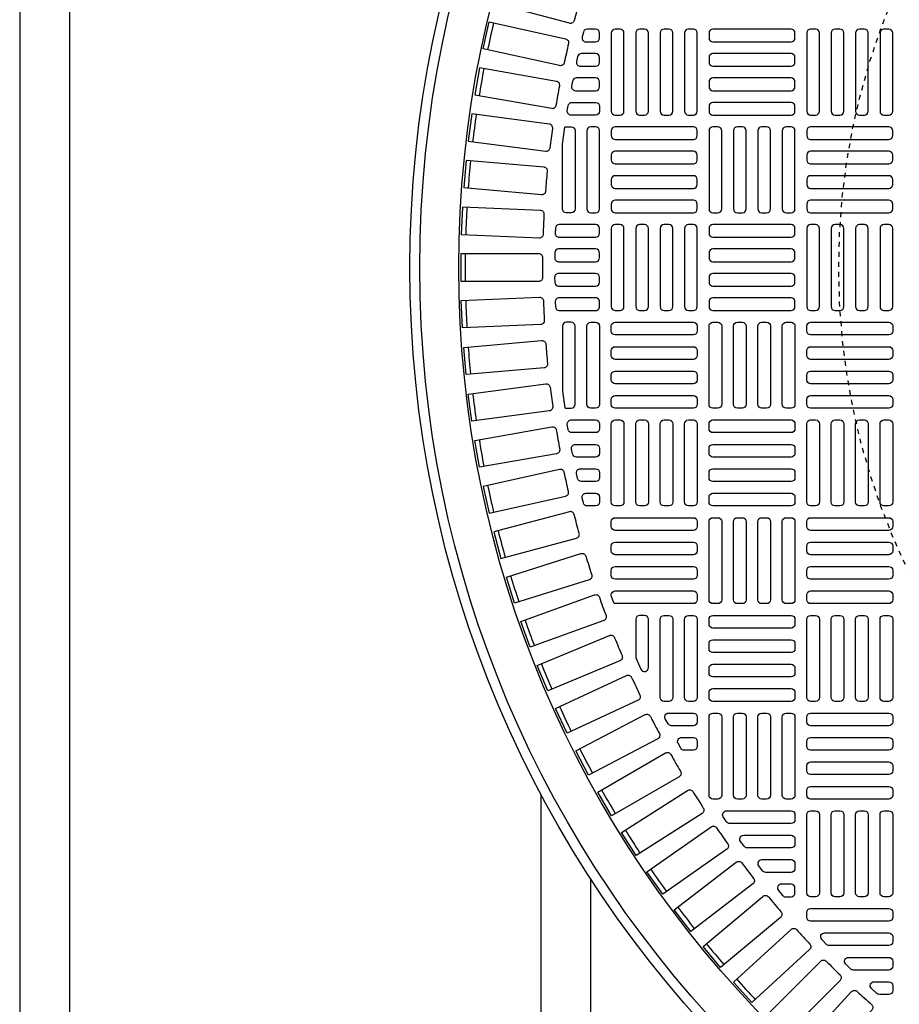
# Model space of a CAD drawing. Extents: x -169 to 2224, y 0 to 2796.
# Tile 513 of 530: x 1845 to 1863, y 1464 to 1484. Entities that reach past the tile are written whole.
import ezdxf

# ---------------------------------------------------------------- set-up
doc = ezdxf.new("R2010")
doc.units = 0
doc.header["$MEASUREMENT"] = 0
doc.linetypes.add('HIDDEN2', pattern=[0.28125, 0.1875, -0.09375])
doc.layers.get('DEFPOINTS').update_dxf_attribs({"linetype": 'CONTINUOUS'})
for name, color, linetype in [('TANK-MANHOLE-COVER-40', 2, 'CONTINUOUS'), ('TANK-MANHOLE-COVER-HATCH-40', 252, 'CONTINUOUS'), ('TANK-UST-RIB', 7, 'CONTINUOUS')]:
    doc.layers.add(name, color=color, linetype=linetype)

msp = doc.modelspace()

# ---------------------------------------------------------------- linework, layer by layer
at = {"layer": 'DEFPOINTS', "color": 8, "linetype": 'HIDDEN2', "ltscale": 0.125}
msp.add_circle((1875.77157, 1479.01916), 14, dxfattribs=at)
msp.add_circle((1875.77157, 1479.01916), 14, dxfattribs=at)
msp.add_circle((1875.77157, 1479.01916), 14, dxfattribs=at)
msp.add_circle((1875.77157, 1479.01916), 14, dxfattribs=at)
at = {"layer": 'TANK-MANHOLE-COVER-40', "color": 4, "linetype": 'Continuous'}
msp.add_circle((1875.77234, 1479.01916), 22.63902, dxfattribs=at)
at = {"layer": 'TANK-MANHOLE-COVER-40', "color": 1, "linetype": 'Continuous'}
msp.add_circle((1875.77234, 1479.01916), 22.44094, dxfattribs=at)
at = {"layer": 'TANK-MANHOLE-COVER-40', "color": 2, "linetype": 'Continuous'}
msp.add_circle((1875.77234, 1479.01916), 21.65354, dxfattribs=at)
at = {"layer": 'TANK-MANHOLE-COVER-HATCH-40', "linetype": 'Continuous'}
for points in [[(1856.44203, 1483.99571, -0.41709369), (1856.3454, 1483.93928), (1854.82332, 1484.34712), (1854.96598, 1484.87952), (1856.48806, 1484.47168, -0.41709369), (1856.54353, 1484.3745, 0.00491171), (1856.44203, 1483.99571)], [(1856.24336, 1483.14779, -0.41709369), (1856.14928, 1483.08721), (1854.61086, 1483.42826), (1854.73016, 1483.96638), (1856.26857, 1483.62532, -0.41709369), (1856.32823, 1483.53065, 0.00491171), (1856.24336, 1483.14779)], [(1856.08186, 1482.29202, -0.00491171), (1856.14995, 1482.67822, 0.41709369), (1856.08622, 1482.7702), (1854.53439, 1483.04382), (1854.43868, 1482.50102), (1855.99051, 1482.22739, 0.41709369), (1856.08186, 1482.29202)], [(1855.95784, 1481.43002, -0.00491171), (1856.00902, 1481.81882, 0.41709369), (1855.94134, 1481.90793), (1854.37905, 1482.11361), (1854.30711, 1481.56714), (1855.86939, 1481.36146, 0.41709369), (1855.95784, 1481.43002)], [(1855.87153, 1480.56343, -0.00491171), (1855.90571, 1480.95409, 0.41709369), (1855.83421, 1481.04016), (1854.26443, 1481.1775), (1854.21639, 1480.62842), (1855.78617, 1480.49108, 0.41709369), (1855.87153, 1480.56343)], [(1855.81267, 1479.21524, 0.41709369), (1855.73394, 1479.29475), (1854.15817, 1479.29475), (1854.15817, 1478.74357), (1855.73394, 1478.74357, 0.41709369), (1855.81267, 1478.82308, -0.00491171), (1855.81267, 1479.21524)], [(1855.87153, 1477.47489, 0.00491171), (1855.90571, 1477.08423, -0.41709369), (1855.83421, 1476.99816), (1854.26443, 1476.86082), (1854.21639, 1477.4099), (1855.78617, 1477.54724, -0.41709369), (1855.87153, 1477.47489)], [(1855.95784, 1476.6083, 0.00491171), (1856.00902, 1476.2195, -0.41709369), (1855.94134, 1476.13039), (1854.37905, 1475.92471), (1854.30711, 1476.47118), (1855.86939, 1476.67686, -0.41709369), (1855.95784, 1476.6083)], [(1856.08186, 1475.7463, 0.00491171), (1856.14995, 1475.3601, -0.41709369), (1856.08622, 1475.26812), (1854.53439, 1474.99449), (1854.43868, 1475.5373), (1855.99051, 1475.81093, -0.41709369), (1856.08186, 1475.7463)], [(1856.24336, 1474.89053, 0.41709369), (1856.14928, 1474.95111), (1854.61086, 1474.61005), (1854.73016, 1474.07194), (1856.26857, 1474.413, 0.41709369), (1856.32823, 1474.50767, -0.00491171), (1856.24336, 1474.89053)], [(1856.44203, 1474.04261, 0.41709369), (1856.3454, 1474.09904), (1854.82332, 1473.6912), (1854.96598, 1473.1588), (1856.48806, 1473.56664, 0.41709369), (1856.54353, 1473.66382, -0.00491171), (1856.44203, 1474.04261)], [(1856.6775, 1473.20417, 0.00491171), (1856.79543, 1472.83017, -0.41709369), (1856.74425, 1472.73066), (1855.24141, 1472.25682), (1855.07566, 1472.78249), (1856.5785, 1473.25633, -0.41709369), (1856.6775, 1473.20417)], [(1856.94932, 1472.3768, 0.00491171), (1857.08345, 1472.0083, -0.41709369), (1857.03666, 1471.90665), (1855.55592, 1471.36771), (1855.3674, 1471.88565), (1856.84814, 1472.42459, -0.41709369), (1856.94932, 1472.3768)], [(1857.68179, 1471.17587, 0.10680341), (1857.68881, 1471.14337), (1857.78724, 1470.92624, 0.80700564), (1857.93769, 1470.95875), (1857.93769, 1471.93255, 0.41421356), (1857.85895, 1472.01129), (1857.85895, 1472.01129), (1857.76053, 1472.01129, 0.41421356), (1857.68179, 1471.93255), (1857.68179, 1471.93255), (1857.68179, 1471.15886)], [(1857.25698, 1471.56208, 0.00491171), (1857.40705, 1471.19977, -0.41709369), (1857.36473, 1471.09618), (1855.90891, 1470.49316), (1855.69798, 1471.00239), (1857.1538, 1471.60541, -0.41709369), (1857.25698, 1471.56208)], [(1857.59987, 1470.76155, 0.00491171), (1857.7656, 1470.40613, -0.41709369), (1857.72785, 1470.30079), (1856.29971, 1469.63485), (1856.06678, 1470.13438), (1857.49491, 1470.80033, -0.41709369), (1857.59987, 1470.76155)], [(1857.97736, 1469.97673, 0.00491171), (1858.15844, 1469.62889, -0.41709369), (1858.12531, 1469.522), (1856.72759, 1468.79439), (1856.47308, 1469.2833), (1857.8708, 1470.01091, -0.41709369), (1857.97736, 1469.97673)], [(1858.38872, 1469.20913, 0.00491171), (1858.5848, 1468.86952, -0.41709369), (1858.55637, 1468.76129), (1857.19171, 1467.9734), (1856.91612, 1468.45074), (1858.28078, 1469.23863, -0.41709369), (1858.38872, 1469.20913)], [(1858.83317, 1468.46021, 0.00491171), (1859.04388, 1468.12947, -0.41709369), (1859.0202, 1468.0201), (1857.6912, 1467.17344), (1857.39505, 1467.6383), (1858.72405, 1468.48496, -0.41709369), (1858.83317, 1468.46021)], [(1859.30987, 1467.73138, 0.00491171), (1859.5348, 1467.41015, -0.41709369), (1859.51591, 1467.29985), (1858.22512, 1466.39603), (1857.90897, 1466.84753), (1859.19977, 1467.75135, -0.41709369), (1859.30987, 1467.73138)], [(1860.35631, 1466.33954, 0.00491171), (1860.60838, 1466.03913, -0.41709369), (1860.59918, 1465.92761), (1859.39207, 1464.91472), (1859.03777, 1465.33695), (1860.24488, 1466.34984, -0.41709369), (1860.35631, 1466.33954)], [(1861.52008, 1465.04419, 0.00491171), (1861.79737, 1464.7669, -0.41709369), (1861.79792, 1464.655), (1860.68368, 1463.54076), (1860.29394, 1463.9305), (1861.40818, 1465.04474, -0.41709369), (1861.52008, 1465.04419)]]:
    msp.add_lwpolyline(points, format="xyb", dxfattribs=at)
for points in [[(1856.8747, 1483.82231), (1856.70352, 1483.82231, 0.34573684), (1856.62702, 1483.76223), (1856.60301, 1483.66381, 0.48617467), (1856.6795, 1483.5664), (1856.8747, 1483.5664), (1856.8747, 1483.5664, 0.41421356), (1856.95344, 1483.64514), (1856.95344, 1483.74357), (1856.95344, 1483.74357, 0.41421356)], [(1856.8747, 1483.33018), (1856.58829, 1483.33018, 0.35291937), (1856.51134, 1483.26814), (1856.48998, 1483.16972, 0.47828469), (1856.56693, 1483.07428), (1856.8747, 1483.07428), (1856.8747, 1483.07428, 0.41421356), (1856.95344, 1483.15302), (1856.95344, 1483.25144), (1856.95344, 1483.25144, 0.41421356)], [(1856.8747, 1482.83806), (1856.48631, 1482.83806, 0.36009445), (1856.40896, 1482.77405), (1856.39021, 1482.67563, 0.47048611), (1856.46756, 1482.58215), (1856.8747, 1482.58215, 0.41421356), (1856.95344, 1482.66089), (1856.95344, 1482.75932), (1856.95344, 1482.75932, 0.41421356)], [(1856.95344, 1482.26719), (1856.95344, 1482.26719), (1856.95344, 1482.16877, -0.41421356), (1856.8747, 1482.09003), (1856.38118, 1482.09003, -0.46277143), (1856.30348, 1482.18154), (1856.31966, 1482.27996, -0.36726762), (1856.39736, 1482.34593), (1856.8747, 1482.34593, -0.41421356)], [(1856.25166, 1481.84679, -0.10672862), (1856.28415, 1481.85381), (1856.28415, 1481.85381), (1856.38257, 1481.85381, -0.41421356), (1856.46131, 1481.77506), (1856.46131, 1481.77506), (1856.46131, 1480.20026, -0.41421356), (1856.38257, 1480.12152), (1856.38257, 1480.12152), (1856.28415, 1480.12152, -0.41421356), (1856.20541, 1480.20026), (1856.20541, 1480.20026), (1856.20541, 1481.50665)], [(1856.8747, 1480.12152, 0.41421356), (1856.95344, 1480.20026), (1856.95344, 1481.77506, 0.41421356), (1856.8747, 1481.85381), (1856.77628, 1481.85381, 0.41421356), (1856.69754, 1481.77506), (1856.69754, 1480.20026, 0.41421356), (1856.77628, 1480.12152)], [(1854.19076, 1480.23728), (1854.16672, 1479.68663), (1855.74099, 1479.61789, 0.41709369), (1855.82312, 1479.6939, -0.00491171), (1855.84022, 1480.08568, 0.41709369), (1855.76503, 1480.16855)], [(1856.13912, 1479.6294), (1856.8747, 1479.6294, 0.41421356), (1856.95344, 1479.70814), (1856.95344, 1479.80656, 0.41421356), (1856.8747, 1479.8853), (1856.1428, 1479.8853, 0.40329122), (1856.06412, 1479.80951), (1856.06043, 1479.71108, 0.20378141), (1856.08241, 1479.65351, 0.20378141)], [(1856.12801, 1479.13727), (1856.8747, 1479.13727, 0.41421356), (1856.95344, 1479.21601), (1856.95344, 1479.31443, 0.41421356), (1856.8747, 1479.39318), (1856.12924, 1479.39318, 0.41056424), (1856.05051, 1479.31542), (1856.04928, 1479.21699, 0.20053403), (1856.07199, 1479.16068, 0.20053403)], [(1856.12687, 1478.90105, 0.41977873), (1856.04814, 1478.82082), (1856.05001, 1478.72239, 0.40867021), (1856.12874, 1478.64514), (1856.8747, 1478.64514), (1856.8747, 1478.64514, 0.41421356), (1856.95344, 1478.72388), (1856.95344, 1478.82231), (1856.95344, 1478.82231, 0.41421356), (1856.8747, 1478.90105)], [(1854.19076, 1477.80103), (1854.16672, 1478.35169), (1855.74099, 1478.42042, -0.41709369), (1855.82312, 1478.34442, 0.00491171), (1855.84022, 1477.95264, -0.41709369), (1855.76503, 1477.86977)], [(1856.88625, 1478.15387), (1856.89006, 1478.15453), (1856.89383, 1478.15538), (1856.89756, 1478.15641), (1856.90123, 1478.15762), (1856.90483, 1478.15901), (1856.90837, 1478.16058), (1856.91182, 1478.16232), (1856.91518, 1478.16422), (1856.91845, 1478.16629), (1856.92161, 1478.16851), (1856.92465, 1478.17089), (1856.92758, 1478.17342), (1856.93038, 1478.17608), (1856.93304, 1478.17888), (1856.93557, 1478.18181), (1856.93795, 1478.18485), (1856.94017, 1478.18801), (1856.94224, 1478.19128), (1856.94414, 1478.19464), (1856.94588, 1478.19809), (1856.94745, 1478.20163), (1856.94884, 1478.20523), (1856.95005, 1478.2089), (1856.95108, 1478.21263), (1856.95193, 1478.2164), (1856.95259, 1478.2202), (1856.95306, 1478.22404), (1856.95335, 1478.22789), (1856.95344, 1478.23176), (1856.95344, 1478.33018), (1856.95335, 1478.33405), (1856.95306, 1478.3379), (1856.95259, 1478.34174), (1856.95193, 1478.34554), (1856.95108, 1478.34932), (1856.95005, 1478.35304), (1856.94884, 1478.35671), (1856.94745, 1478.36032), (1856.94588, 1478.36385), (1856.94414, 1478.3673), (1856.94224, 1478.37066), (1856.94017, 1478.37393), (1856.93795, 1478.37709), (1856.93557, 1478.38014), (1856.93304, 1478.38306), (1856.93038, 1478.38586), (1856.92758, 1478.38853), (1856.92465, 1478.39105), (1856.92161, 1478.39343), (1856.91845, 1478.39565), (1856.91518, 1478.39772), (1856.91182, 1478.39963), (1856.90837, 1478.40136), (1856.90483, 1478.40293), (1856.90123, 1478.40432), (1856.89756, 1478.40553), (1856.89383, 1478.40656), (1856.89006, 1478.40741), (1856.88625, 1478.40807), (1856.88242, 1478.40854), (1856.87856, 1478.40883), (1856.8747, 1478.40892), (1856.13912, 1478.40892, 0.42522092), (1856.06043, 1478.32724), (1856.06412, 1478.22881, 0.40329122), (1856.1428, 1478.15302), (1856.8747, 1478.15302), (1856.87856, 1478.15311), (1856.88242, 1478.1534)], [(1856.25166, 1476.19153, 0.10672862), (1856.28415, 1476.18451), (1856.28415, 1476.18451), (1856.38257, 1476.18451, 0.41421356), (1856.46131, 1476.26325), (1856.46131, 1476.26325), (1856.46131, 1477.83806, 0.41421356), (1856.38257, 1477.9168), (1856.38257, 1477.9168), (1856.28415, 1477.9168, 0.41421356), (1856.20541, 1477.83806), (1856.20541, 1477.83806), (1856.20541, 1476.53167)], [(1856.8747, 1477.9168, -0.41421356), (1856.95344, 1477.83806), (1856.95344, 1476.26325, -0.41421356), (1856.8747, 1476.18451), (1856.77628, 1476.18451, -0.41421356), (1856.69754, 1476.26325), (1856.69754, 1477.83806, -0.41421356), (1856.77628, 1477.9168)], [(1856.38118, 1475.94829), (1856.8747, 1475.94829, -0.41421356), (1856.95344, 1475.86955), (1856.95344, 1475.77113), (1856.95344, 1475.77113, -0.41421356), (1856.8747, 1475.69239), (1856.39736, 1475.69239, -0.36726762), (1856.31966, 1475.75836), (1856.30348, 1475.85678, -0.46277143)], [(1856.8747, 1475.45617, -0.41421356), (1856.95344, 1475.37743), (1856.95344, 1475.279), (1856.95344, 1475.279, -0.41421356), (1856.8747, 1475.20026), (1856.48631, 1475.20026, -0.36009445), (1856.40896, 1475.26427), (1856.39021, 1475.36269, -0.47048611), (1856.46756, 1475.45617)], [(1856.56693, 1474.96404), (1856.8747, 1474.96404), (1856.8747, 1474.96404, -0.41421356), (1856.95344, 1474.8853), (1856.95344, 1474.78688), (1856.95344, 1474.78688, -0.41421356), (1856.8747, 1474.70814), (1856.58829, 1474.70814, -0.35291937), (1856.51134, 1474.77018), (1856.48998, 1474.8686, -0.47828469)], [(1856.6795, 1474.47192), (1856.8747, 1474.47192), (1856.8747, 1474.47192, -0.41421356), (1856.95344, 1474.39318), (1856.95344, 1474.29475), (1856.95344, 1474.29475, -0.41421356), (1856.8747, 1474.21601), (1856.70352, 1474.21601, -0.34573684), (1856.62702, 1474.27609), (1856.60301, 1474.37451, -0.48617467)], [(1857.18966, 1473.90105, -0.41421356), (1857.2684, 1473.97979), (1858.8432, 1473.97979, -0.41421356), (1858.92194, 1473.90105), (1858.92194, 1473.80262, -0.41421356), (1858.8432, 1473.72388), (1857.2684, 1473.72388, -0.41421356), (1857.18966, 1473.80262)], [(1857.18966, 1473.40892, -0.41421356), (1857.2684, 1473.48766), (1858.8432, 1473.48766, -0.41421356), (1858.92194, 1473.40892), (1858.92194, 1473.3105, -0.41421356), (1858.8432, 1473.23176), (1857.2684, 1473.23176, -0.41421356), (1857.18966, 1473.3105)], [(1857.18966, 1472.9168, -0.41421356), (1857.2684, 1472.99554), (1858.8432, 1472.99554, -0.41421356), (1858.92194, 1472.9168), (1858.92194, 1472.81837, -0.41421356), (1858.8432, 1472.73963), (1857.2684, 1472.73963, -0.41421356), (1857.18966, 1472.81837)], [(1857.18966, 1472.40581), (1857.18966, 1472.42467, -0.41421356), (1857.2684, 1472.50341), (1858.8432, 1472.50341, -0.41421356), (1858.92194, 1472.42467), (1858.92194, 1472.32625, -0.41421356), (1858.8432, 1472.24751), (1857.2684, 1472.24751, -0.07385003), (1857.24552, 1472.2509)], [(1858.35108, 1472.01129, -0.41421356), (1858.42982, 1471.93255), (1858.42982, 1470.35774, -0.41421356), (1858.35108, 1470.279), (1858.25265, 1470.279, -0.41421356), (1858.17391, 1470.35774), (1858.17391, 1471.93255, -0.41421356), (1858.25265, 1472.01129)], [(1858.8432, 1472.01129, -0.41421356), (1858.92194, 1471.93255), (1858.92194, 1470.35774, -0.41421356), (1858.8432, 1470.279), (1858.74478, 1470.279, -0.41421356), (1858.66604, 1470.35774), (1858.66604, 1471.93255, -0.41421356), (1858.74478, 1472.01129)], [(1858.34521, 1470.04278), (1858.8432, 1470.04278), (1858.8432, 1470.04278, -0.41421356), (1858.92194, 1469.96404), (1858.92194, 1469.86562), (1858.92194, 1469.86562, -0.41421356), (1858.8432, 1469.78688), (1858.40203, 1469.78688, -0.26794919), (1858.33384, 1469.82625), (1858.27702, 1469.92467, -0.57735027)], [(1858.60314, 1469.55066), (1858.8432, 1469.55066), (1858.8432, 1469.55066, -0.41421356), (1858.92194, 1469.47192), (1858.92194, 1469.37349), (1858.92194, 1469.37349, -0.41421356), (1858.8432, 1469.29475), (1858.65796, 1469.29475, -0.27209959), (1858.58916, 1469.33518), (1858.53435, 1469.4336, -0.57220395)], [(1859.5117, 1468.07428), (1860.81171, 1468.07428), (1860.81171, 1468.07428, -0.41421356), (1860.89045, 1467.99554), (1860.89045, 1467.89711), (1860.89045, 1467.89711, -0.41421356), (1860.81171, 1467.81837), (1859.57847, 1467.81837, -0.24862232), (1859.51331, 1467.85291), (1859.44654, 1467.95133, -0.60176538)], [(1859.85646, 1467.58215), (1860.81171, 1467.58215), (1860.81171, 1467.58215, -0.41421356), (1860.89045, 1467.50341), (1860.89045, 1467.40499), (1860.89045, 1467.40499, -0.41421356), (1860.81171, 1467.32625), (1859.92771, 1467.32625, -0.24054885), (1859.86392, 1467.35882), (1859.79268, 1467.45724, -0.61218964)], [(1859.81753, 1467.02454, 0.00491946), (1860.05663, 1466.71293, -0.41709369), (1860.04257, 1466.60191), (1858.79243, 1465.64264), (1858.45689, 1466.07993), (1859.70753, 1467.03957, -0.41710279)], [(1860.22444, 1467.09003), (1860.81171, 1467.09003), (1860.81171, 1467.09003, -0.41421356), (1860.89045, 1467.01129), (1860.89045, 1466.91286), (1860.89045, 1466.91286, -0.41421356), (1860.81171, 1466.83412), (1860.30046, 1466.83412, -0.23232365), (1860.23815, 1466.86473), (1860.16212, 1466.96315, -0.62295027)], [(1860.81171, 1466.5979), (1860.81171, 1466.5979), (1860.61731, 1466.5979, 0.63408546), (1860.55656, 1466.46906), (1860.63773, 1466.37064, 0.2239262), (1860.69848, 1466.34199), (1860.81171, 1466.34199, 0.41421356), (1860.89045, 1466.42073), (1860.89045, 1466.42073), (1860.89045, 1466.51916, 0.41421356)], [(1861.12667, 1466.02703, -0.41421356), (1861.20541, 1466.10577), (1862.78021, 1466.10577, -0.41421356), (1862.85895, 1466.02703), (1862.85895, 1465.92861, -0.41421356), (1862.78021, 1465.84987), (1861.20541, 1465.84987, -0.41421356), (1861.12667, 1465.92861)], [(1861.18466, 1465.27822), (1860.02288, 1464.21365), (1859.65051, 1464.62002), (1860.81229, 1465.6846, -0.41709369), (1860.92406, 1465.67917, 0.00491171), (1861.189, 1465.39004, -0.41709369)], [(1861.4861, 1465.61365), (1862.78021, 1465.61365), (1862.78021, 1465.61365, -0.41421356), (1862.85895, 1465.53491), (1862.85895, 1465.43648), (1862.85895, 1465.43648, -0.41421356), (1862.78021, 1465.35774), (1861.57894, 1465.35774, -0.20651443), (1861.52166, 1465.38245), (1861.42882, 1465.48088, -0.6576677)], [(1861.96726, 1465.12152), (1862.78021, 1465.12152), (1862.78021, 1465.12152, -0.41421356), (1862.85895, 1465.04278), (1862.85895, 1464.94436), (1862.85895, 1464.94436, -0.41421356), (1862.78021, 1464.86562), (1862.0668, 1464.86562, -0.19743793), (1862.01144, 1464.88836), (1861.9119, 1464.98679, -0.67023271)], [(1862.48402, 1464.6294), (1862.78021, 1464.6294), (1862.78021, 1464.6294, -0.41421356), (1862.85895, 1464.55066), (1862.85895, 1464.45223), (1862.85895, 1464.45223, -0.41421356), (1862.78021, 1464.37349), (1862.59105, 1464.37349, -0.1880618), (1862.53775, 1464.39427), (1862.43072, 1464.4927, -0.68341411)], [(1862.43778, 1464.05911), (1861.3732, 1462.89733), (1860.96683, 1463.26971), (1862.0314, 1464.43149, -0.41709369), (1862.14322, 1464.43582, 0.00491171), (1862.43235, 1464.17088, -0.41709369)]]:
    msp.add_lwpolyline(points, format="xyb", close=True, dxfattribs=at)
at = {"layer": 'TANK-MANHOLE-COVER-HATCH-40', "linetype": 'Continuous', "flags": 128}
for points in [[(1857.36683, 1482.09003, 0.41421356), (1857.44557, 1482.16877), (1857.44557, 1483.74357, 0.41421356), (1857.36683, 1483.82231), (1857.2684, 1483.82231, 0.41421356), (1857.18966, 1483.74357), (1857.18966, 1482.16877, 0.41421356), (1857.2684, 1482.09003)], [(1857.85895, 1482.09003, 0.41421356), (1857.93769, 1482.16877), (1857.93769, 1483.74357, 0.41421356), (1857.85895, 1483.82231), (1857.76053, 1483.82231, 0.41421356), (1857.68179, 1483.74357), (1857.68179, 1482.16877, 0.41421356), (1857.76053, 1482.09003)], [(1858.35108, 1482.09003, 0.41421356), (1858.42982, 1482.16877), (1858.42982, 1483.74357, 0.41421356), (1858.35108, 1483.82231), (1858.25265, 1483.82231, 0.41421356), (1858.17391, 1483.74357), (1858.17391, 1482.16877, 0.41421356), (1858.25265, 1482.09003)], [(1858.8432, 1482.09003, 0.41421356), (1858.92194, 1482.16877), (1858.92194, 1483.74357, 0.41421356), (1858.8432, 1483.82231), (1858.74478, 1483.82231, 0.41421356), (1858.66604, 1483.74357), (1858.66604, 1482.16877, 0.41421356), (1858.74478, 1482.09003)], [(1860.89045, 1483.74357, 0.41421356), (1860.81171, 1483.82231), (1859.23691, 1483.82231, 0.41421356), (1859.15817, 1483.74357), (1859.15817, 1483.64514, 0.41421356), (1859.23691, 1483.5664), (1860.81171, 1483.5664, 0.41421356), (1860.89045, 1483.64514)], [(1861.30383, 1482.09003, 0.41421356), (1861.38257, 1482.16877), (1861.38257, 1483.74357, 0.41421356), (1861.30383, 1483.82231), (1861.20541, 1483.82231, 0.41421356), (1861.12667, 1483.74357), (1861.12667, 1482.16877, 0.41421356), (1861.20541, 1482.09003)], [(1861.79596, 1482.09003, 0.41421356), (1861.8747, 1482.16877), (1861.8747, 1483.74357, 0.41421356), (1861.79596, 1483.82231), (1861.69754, 1483.82231, 0.41421356), (1861.61879, 1483.74357), (1861.61879, 1482.16877, 0.41421356), (1861.69754, 1482.09003)], [(1862.28809, 1482.09003, 0.41421356), (1862.36683, 1482.16877), (1862.36683, 1483.74357, 0.41421356), (1862.28809, 1483.82231), (1862.18966, 1483.82231, 0.41421356), (1862.11092, 1483.74357), (1862.11092, 1482.16877, 0.41421356), (1862.18966, 1482.09003)], [(1862.78021, 1482.09003, 0.41421356), (1862.85895, 1482.16877), (1862.85895, 1483.74357, 0.41421356), (1862.78021, 1483.82231), (1862.68179, 1483.82231, 0.41421356), (1862.60305, 1483.74357), (1862.60305, 1482.16877, 0.41421356), (1862.68179, 1482.09003)], [(1860.89045, 1483.25144, 0.41421356), (1860.81171, 1483.33018), (1859.23691, 1483.33018, 0.41421356), (1859.15817, 1483.25144), (1859.15817, 1483.15302, 0.41421356), (1859.23691, 1483.07428), (1860.81171, 1483.07428, 0.41421356), (1860.89045, 1483.15302)], [(1860.89045, 1482.75932, 0.41421356), (1860.81171, 1482.83806), (1859.23691, 1482.83806, 0.41421356), (1859.15817, 1482.75932), (1859.15817, 1482.66089, 0.41421356), (1859.23691, 1482.58215), (1860.81171, 1482.58215, 0.41421356), (1860.89045, 1482.66089)], [(1860.89045, 1482.26719, 0.41421356), (1860.81171, 1482.34593), (1859.23691, 1482.34593, 0.41421356), (1859.15817, 1482.26719), (1859.15817, 1482.16877, 0.41421356), (1859.23691, 1482.09003), (1860.81171, 1482.09003, 0.41421356), (1860.89045, 1482.16877)], [(1857.18966, 1481.67664, 0.41421356), (1857.2684, 1481.5979), (1858.8432, 1481.5979, 0.41421356), (1858.92194, 1481.67664), (1858.92194, 1481.77506, 0.41421356), (1858.8432, 1481.85381), (1857.2684, 1481.85381, 0.41421356), (1857.18966, 1481.77506)], [(1859.33533, 1480.12152, 0.41421356), (1859.41407, 1480.20026), (1859.41407, 1481.77506, 0.41421356), (1859.33533, 1481.85381), (1859.23691, 1481.85381, 0.41421356), (1859.15817, 1481.77506), (1859.15817, 1480.20026, 0.41421356), (1859.23691, 1480.12152)], [(1859.82746, 1480.12152, 0.41421356), (1859.9062, 1480.20026), (1859.9062, 1481.77506, 0.41421356), (1859.82746, 1481.85381), (1859.72903, 1481.85381, 0.41421356), (1859.65029, 1481.77506), (1859.65029, 1480.20026, 0.41421356), (1859.72903, 1480.12152)], [(1860.31958, 1480.12152, 0.41421356), (1860.39832, 1480.20026), (1860.39832, 1481.77506, 0.41421356), (1860.31958, 1481.85381), (1860.22116, 1481.85381, 0.41421356), (1860.14242, 1481.77506), (1860.14242, 1480.20026, 0.41421356), (1860.22116, 1480.12152)], [(1860.81171, 1480.12152, 0.41421356), (1860.89045, 1480.20026), (1860.89045, 1481.77506, 0.41421356), (1860.81171, 1481.85381), (1860.71328, 1481.85381, 0.41421356), (1860.63454, 1481.77506), (1860.63454, 1480.20026, 0.41421356), (1860.71328, 1480.12152)], [(1861.12667, 1481.67664, 0.41421356), (1861.20541, 1481.5979), (1862.78021, 1481.5979, 0.41421356), (1862.85895, 1481.67664), (1862.85895, 1481.77506, 0.41421356), (1862.78021, 1481.85381), (1861.20541, 1481.85381, 0.41421356), (1861.12667, 1481.77506)], [(1857.18966, 1481.18451, 0.41421356), (1857.2684, 1481.10577), (1858.8432, 1481.10577, 0.41421356), (1858.92194, 1481.18451), (1858.92194, 1481.28294, 0.41421356), (1858.8432, 1481.36168), (1857.2684, 1481.36168, 0.41421356), (1857.18966, 1481.28294)], [(1861.12667, 1481.18451, 0.41421356), (1861.20541, 1481.10577), (1862.78021, 1481.10577, 0.41421356), (1862.85895, 1481.18451), (1862.85895, 1481.28294, 0.41421356), (1862.78021, 1481.36168), (1861.20541, 1481.36168, 0.41421356), (1861.12667, 1481.28294)], [(1857.18966, 1480.69239, 0.41421356), (1857.2684, 1480.61365), (1858.8432, 1480.61365, 0.41421356), (1858.92194, 1480.69239), (1858.92194, 1480.79081, 0.41421356), (1858.8432, 1480.86955), (1857.2684, 1480.86955, 0.41421356), (1857.18966, 1480.79081)], [(1861.12667, 1480.69239, 0.41421356), (1861.20541, 1480.61365), (1862.78021, 1480.61365, 0.41421356), (1862.85895, 1480.69239), (1862.85895, 1480.79081, 0.41421356), (1862.78021, 1480.86955), (1861.20541, 1480.86955, 0.41421356), (1861.12667, 1480.79081)], [(1857.18966, 1480.20026, 0.41421356), (1857.2684, 1480.12152), (1858.8432, 1480.12152, 0.41421356), (1858.92194, 1480.20026), (1858.92194, 1480.29869, 0.41421356), (1858.8432, 1480.37743), (1857.2684, 1480.37743, 0.41421356), (1857.18966, 1480.29869)], [(1861.12667, 1480.20026, 0.41421356), (1861.20541, 1480.12152), (1862.78021, 1480.12152, 0.41421356), (1862.85895, 1480.20026), (1862.85895, 1480.29869, 0.41421356), (1862.78021, 1480.37743), (1861.20541, 1480.37743, 0.41421356), (1861.12667, 1480.29869)], [(1857.36683, 1478.15302, 0.41421356), (1857.44557, 1478.23176), (1857.44557, 1479.80656, 0.41421356), (1857.36683, 1479.8853), (1857.2684, 1479.8853, 0.41421356), (1857.18966, 1479.80656), (1857.18966, 1478.23176, 0.41421356), (1857.2684, 1478.15302)], [(1857.85895, 1478.15302, 0.41421356), (1857.93769, 1478.23176), (1857.93769, 1479.80656, 0.41421356), (1857.85895, 1479.8853), (1857.76053, 1479.8853, 0.41421356), (1857.68179, 1479.80656), (1857.68179, 1478.23176, 0.41421356), (1857.76053, 1478.15302)], [(1858.35108, 1478.15302, 0.41421356), (1858.42982, 1478.23176), (1858.42982, 1479.80656, 0.41421356), (1858.35108, 1479.8853), (1858.25265, 1479.8853, 0.41421356), (1858.17391, 1479.80656), (1858.17391, 1478.23176, 0.41421356), (1858.25265, 1478.15302)], [(1858.8432, 1478.15302, 0.41421356), (1858.92194, 1478.23176), (1858.92194, 1479.80656, 0.41421356), (1858.8432, 1479.8853), (1858.74478, 1479.8853, 0.41421356), (1858.66604, 1479.80656), (1858.66604, 1478.23176, 0.41421356), (1858.74478, 1478.15302)], [(1860.89045, 1479.80656, 0.41421356), (1860.81171, 1479.8853), (1859.23691, 1479.8853, 0.41421356), (1859.15817, 1479.80656), (1859.15817, 1479.70814, 0.41421356), (1859.23691, 1479.6294), (1860.81171, 1479.6294, 0.41421356), (1860.89045, 1479.70814)], [(1861.30383, 1478.15302, 0.41421356), (1861.38257, 1478.23176), (1861.38257, 1479.80656, 0.41421356), (1861.30383, 1479.8853), (1861.20541, 1479.8853, 0.41421356), (1861.12667, 1479.80656), (1861.12667, 1478.23176, 0.41421356), (1861.20541, 1478.15302)], [(1861.79596, 1478.15302, 0.41421356), (1861.8747, 1478.23176), (1861.8747, 1479.80656, 0.41421356), (1861.79596, 1479.8853), (1861.69754, 1479.8853, 0.41421356), (1861.61879, 1479.80656), (1861.61879, 1478.23176, 0.41421356), (1861.69754, 1478.15302)], [(1862.28809, 1478.15302, 0.41421356), (1862.36683, 1478.23176), (1862.36683, 1479.80656, 0.41421356), (1862.28809, 1479.8853), (1862.18966, 1479.8853, 0.41421356), (1862.11092, 1479.80656), (1862.11092, 1478.23176, 0.41421356), (1862.18966, 1478.15302)], [(1862.78021, 1478.15302, 0.41421356), (1862.85895, 1478.23176), (1862.85895, 1479.80656, 0.41421356), (1862.78021, 1479.8853), (1862.68179, 1479.8853, 0.41421356), (1862.60305, 1479.80656), (1862.60305, 1478.23176, 0.41421356), (1862.68179, 1478.15302)], [(1860.89045, 1479.31443, 0.41421356), (1860.81171, 1479.39318), (1859.23691, 1479.39318, 0.41421356), (1859.15817, 1479.31443), (1859.15817, 1479.21601, 0.41421356), (1859.23691, 1479.13727), (1860.81171, 1479.13727, 0.41421356), (1860.89045, 1479.21601)], [(1860.89045, 1478.82231, 0.41421356), (1860.81171, 1478.90105), (1859.23691, 1478.90105, 0.41421356), (1859.15817, 1478.82231), (1859.15817, 1478.72388, 0.41421356), (1859.23691, 1478.64514), (1860.81171, 1478.64514, 0.41421356), (1860.89045, 1478.72388)], [(1860.89045, 1478.33018, 0.41421356), (1860.81171, 1478.40892), (1859.23691, 1478.40892, 0.41421356), (1859.15817, 1478.33018), (1859.15817, 1478.23176, 0.41421356), (1859.23691, 1478.15302), (1860.81171, 1478.15302, 0.41421356), (1860.89045, 1478.23176)], [(1857.18966, 1477.83806, -0.41421356), (1857.2684, 1477.9168), (1858.8432, 1477.9168, -0.41421356), (1858.92194, 1477.83806), (1858.92194, 1477.73963, -0.41421356), (1858.8432, 1477.66089), (1857.2684, 1477.66089, -0.41421356), (1857.18966, 1477.73963)], [(1859.33533, 1477.9168, -0.41421356), (1859.41407, 1477.83806), (1859.41407, 1476.26325, -0.41421356), (1859.33533, 1476.18451), (1859.23691, 1476.18451, -0.41421356), (1859.15817, 1476.26325), (1859.15817, 1477.83806, -0.41421356), (1859.23691, 1477.9168)], [(1859.82746, 1477.9168, -0.41421356), (1859.9062, 1477.83806), (1859.9062, 1476.26325, -0.41421356), (1859.82746, 1476.18451), (1859.72903, 1476.18451, -0.41421356), (1859.65029, 1476.26325), (1859.65029, 1477.83806, -0.41421356), (1859.72903, 1477.9168)], [(1860.31958, 1477.9168, -0.41421356), (1860.39832, 1477.83806), (1860.39832, 1476.26325, -0.41421356), (1860.31958, 1476.18451), (1860.22116, 1476.18451, -0.41421356), (1860.14242, 1476.26325), (1860.14242, 1477.83806, -0.41421356), (1860.22116, 1477.9168)], [(1860.81171, 1477.9168, -0.41421356), (1860.89045, 1477.83806), (1860.89045, 1476.26325, -0.41421356), (1860.81171, 1476.18451), (1860.71328, 1476.18451, -0.41421356), (1860.63454, 1476.26325), (1860.63454, 1477.83806, -0.41421356), (1860.71328, 1477.9168)], [(1861.12667, 1477.83806, -0.41421356), (1861.20541, 1477.9168), (1862.78021, 1477.9168, -0.41421356), (1862.85895, 1477.83806), (1862.85895, 1477.73963, -0.41421356), (1862.78021, 1477.66089), (1861.20541, 1477.66089, -0.41421356), (1861.12667, 1477.73963)], [(1857.18966, 1477.34593, -0.41421356), (1857.2684, 1477.42467), (1858.8432, 1477.42467, -0.41421356), (1858.92194, 1477.34593), (1858.92194, 1477.24751, -0.41421356), (1858.8432, 1477.16877), (1857.2684, 1477.16877, -0.41421356), (1857.18966, 1477.24751)], [(1861.12667, 1477.34593, -0.41421356), (1861.20541, 1477.42467), (1862.78021, 1477.42467, -0.41421356), (1862.85895, 1477.34593), (1862.85895, 1477.24751, -0.41421356), (1862.78021, 1477.16877), (1861.20541, 1477.16877, -0.41421356), (1861.12667, 1477.24751)], [(1857.18966, 1476.85381, -0.41421356), (1857.2684, 1476.93255), (1858.8432, 1476.93255, -0.41421356), (1858.92194, 1476.85381), (1858.92194, 1476.75538, -0.41421356), (1858.8432, 1476.67664), (1857.2684, 1476.67664, -0.41421356), (1857.18966, 1476.75538)], [(1861.12667, 1476.85381, -0.41421356), (1861.20541, 1476.93255), (1862.78021, 1476.93255, -0.41421356), (1862.85895, 1476.85381), (1862.85895, 1476.75538, -0.41421356), (1862.78021, 1476.67664), (1861.20541, 1476.67664, -0.41421356), (1861.12667, 1476.75538)], [(1857.18966, 1476.36168, -0.41421356), (1857.2684, 1476.44042), (1858.8432, 1476.44042, -0.41421356), (1858.92194, 1476.36168), (1858.92194, 1476.26325, -0.41421356), (1858.8432, 1476.18451), (1857.2684, 1476.18451, -0.41421356), (1857.18966, 1476.26325)], [(1861.12667, 1476.36168, -0.41421356), (1861.20541, 1476.44042), (1862.78021, 1476.44042, -0.41421356), (1862.85895, 1476.36168), (1862.85895, 1476.26325, -0.41421356), (1862.78021, 1476.18451), (1861.20541, 1476.18451, -0.41421356), (1861.12667, 1476.26325)], [(1857.36683, 1475.94829, -0.41421356), (1857.44557, 1475.86955), (1857.44557, 1474.29475, -0.41421356), (1857.36683, 1474.21601), (1857.2684, 1474.21601, -0.41421356), (1857.18966, 1474.29475), (1857.18966, 1475.86955, -0.41421356), (1857.2684, 1475.94829)], [(1857.85895, 1475.94829, -0.41421356), (1857.93769, 1475.86955), (1857.93769, 1474.29475, -0.41421356), (1857.85895, 1474.21601), (1857.76053, 1474.21601, -0.41421356), (1857.68179, 1474.29475), (1857.68179, 1475.86955, -0.41421356), (1857.76053, 1475.94829)], [(1858.35108, 1475.94829, -0.41421356), (1858.42982, 1475.86955), (1858.42982, 1474.29475, -0.41421356), (1858.35108, 1474.21601), (1858.25265, 1474.21601, -0.41421356), (1858.17391, 1474.29475), (1858.17391, 1475.86955, -0.41421356), (1858.25265, 1475.94829)], [(1858.8432, 1475.94829, -0.41421356), (1858.92194, 1475.86955), (1858.92194, 1474.29475, -0.41421356), (1858.8432, 1474.21601), (1858.74478, 1474.21601, -0.41421356), (1858.66604, 1474.29475), (1858.66604, 1475.86955, -0.41421356), (1858.74478, 1475.94829)], [(1860.89045, 1475.77113, -0.41421356), (1860.81171, 1475.69239), (1859.23691, 1475.69239, -0.41421356), (1859.15817, 1475.77113), (1859.15817, 1475.86955, -0.41421356), (1859.23691, 1475.94829), (1860.81171, 1475.94829, -0.41421356), (1860.89045, 1475.86955)], [(1861.30383, 1475.94829, -0.41421356), (1861.38257, 1475.86955), (1861.38257, 1474.29475, -0.41421356), (1861.30383, 1474.21601), (1861.20541, 1474.21601, -0.41421356), (1861.12667, 1474.29475), (1861.12667, 1475.86955, -0.41421356), (1861.20541, 1475.94829)], [(1861.79596, 1475.94829, -0.41421356), (1861.8747, 1475.86955), (1861.8747, 1474.29475, -0.41421356), (1861.79596, 1474.21601), (1861.69754, 1474.21601, -0.41421356), (1861.61879, 1474.29475), (1861.61879, 1475.86955, -0.41421356), (1861.69754, 1475.94829)], [(1862.28809, 1475.94829, -0.41421356), (1862.36683, 1475.86955), (1862.36683, 1474.29475, -0.41421356), (1862.28809, 1474.21601), (1862.18966, 1474.21601, -0.41421356), (1862.11092, 1474.29475), (1862.11092, 1475.86955, -0.41421356), (1862.18966, 1475.94829)], [(1862.78021, 1475.94829, -0.41421356), (1862.85895, 1475.86955), (1862.85895, 1474.29475, -0.41421356), (1862.78021, 1474.21601), (1862.68179, 1474.21601, -0.41421356), (1862.60305, 1474.29475), (1862.60305, 1475.86955, -0.41421356), (1862.68179, 1475.94829)], [(1860.89045, 1475.279, -0.41421356), (1860.81171, 1475.20026), (1859.23691, 1475.20026, -0.41421356), (1859.15817, 1475.279), (1859.15817, 1475.37743, -0.41421356), (1859.23691, 1475.45617), (1860.81171, 1475.45617, -0.41421356), (1860.89045, 1475.37743)], [(1860.89045, 1474.78688, -0.41421356), (1860.81171, 1474.70814), (1859.23691, 1474.70814, -0.41421356), (1859.15817, 1474.78688), (1859.15817, 1474.8853, -0.41421356), (1859.23691, 1474.96404), (1860.81171, 1474.96404, -0.41421356), (1860.89045, 1474.8853)], [(1860.89045, 1474.29475, -0.41421356), (1860.81171, 1474.21601), (1859.23691, 1474.21601, -0.41421356), (1859.15817, 1474.29475), (1859.15817, 1474.39318, -0.41421356), (1859.23691, 1474.47192), (1860.81171, 1474.47192, -0.41421356), (1860.89045, 1474.39318)], [(1859.33533, 1473.97979, -0.41421356), (1859.41407, 1473.90105), (1859.41407, 1472.32625, -0.41421356), (1859.33533, 1472.24751), (1859.23691, 1472.24751, -0.41421356), (1859.15817, 1472.32625), (1859.15817, 1473.90105, -0.41421356), (1859.23691, 1473.97979)], [(1859.82746, 1473.97979, -0.41421356), (1859.9062, 1473.90105), (1859.9062, 1472.32625, -0.41421356), (1859.82746, 1472.24751), (1859.72903, 1472.24751, -0.41421356), (1859.65029, 1472.32625), (1859.65029, 1473.90105, -0.41421356), (1859.72903, 1473.97979)], [(1860.31958, 1473.97979, -0.41421356), (1860.39832, 1473.90105), (1860.39832, 1472.32625, -0.41421356), (1860.31958, 1472.24751), (1860.22116, 1472.24751, -0.41421356), (1860.14242, 1472.32625), (1860.14242, 1473.90105, -0.41421356), (1860.22116, 1473.97979)], [(1860.81171, 1473.97979, -0.41421356), (1860.89045, 1473.90105), (1860.89045, 1472.32625, -0.41421356), (1860.81171, 1472.24751), (1860.71328, 1472.24751, -0.41421356), (1860.63454, 1472.32625), (1860.63454, 1473.90105, -0.41421356), (1860.71328, 1473.97979)], [(1861.12667, 1473.90105, -0.41421356), (1861.20541, 1473.97979), (1862.78021, 1473.97979, -0.41421356), (1862.85895, 1473.90105), (1862.85895, 1473.80262, -0.41421356), (1862.78021, 1473.72388), (1861.20541, 1473.72388, -0.41421356), (1861.12667, 1473.80262)], [(1861.12667, 1473.40892, -0.41421356), (1861.20541, 1473.48766), (1862.78021, 1473.48766, -0.41421356), (1862.85895, 1473.40892), (1862.85895, 1473.3105, -0.41421356), (1862.78021, 1473.23176), (1861.20541, 1473.23176, -0.41421356), (1861.12667, 1473.3105)], [(1861.12667, 1472.9168, -0.41421356), (1861.20541, 1472.99554), (1862.78021, 1472.99554, -0.41421356), (1862.85895, 1472.9168), (1862.85895, 1472.81837, -0.41421356), (1862.78021, 1472.73963), (1861.20541, 1472.73963, -0.41421356), (1861.12667, 1472.81837)], [(1861.12667, 1472.42467, -0.41421356), (1861.20541, 1472.50341), (1862.78021, 1472.50341, -0.41421356), (1862.85895, 1472.42467), (1862.85895, 1472.32625, -0.41421356), (1862.78021, 1472.24751), (1861.20541, 1472.24751, -0.41421356), (1861.12667, 1472.32625)], [(1860.89045, 1471.83412, -0.41421356), (1860.81171, 1471.75538), (1859.23691, 1471.75538, -0.41421356), (1859.15817, 1471.83412), (1859.15817, 1471.93255, -0.41421356), (1859.23691, 1472.01129), (1860.81171, 1472.01129, -0.41421356), (1860.89045, 1471.93255)], [(1861.30383, 1472.01129, -0.41421356), (1861.38257, 1471.93255), (1861.38257, 1470.35774, -0.41421356), (1861.30383, 1470.279), (1861.20541, 1470.279, -0.41421356), (1861.12667, 1470.35774), (1861.12667, 1471.93255, -0.41421356), (1861.20541, 1472.01129)], [(1861.79596, 1472.01129, -0.41421356), (1861.8747, 1471.93255), (1861.8747, 1470.35774, -0.41421356), (1861.79596, 1470.279), (1861.69754, 1470.279, -0.41421356), (1861.61879, 1470.35774), (1861.61879, 1471.93255, -0.41421356), (1861.69754, 1472.01129)], [(1862.28809, 1472.01129, -0.41421356), (1862.36683, 1471.93255), (1862.36683, 1470.35774, -0.41421356), (1862.28809, 1470.279), (1862.18966, 1470.279, -0.41421356), (1862.11092, 1470.35774), (1862.11092, 1471.93255, -0.41421356), (1862.18966, 1472.01129)], [(1862.78021, 1472.01129, -0.41421356), (1862.85895, 1471.93255), (1862.85895, 1470.35774, -0.41421356), (1862.78021, 1470.279), (1862.68179, 1470.279, -0.41421356), (1862.60305, 1470.35774), (1862.60305, 1471.93255, -0.41421356), (1862.68179, 1472.01129)], [(1860.89045, 1471.34199, -0.41421356), (1860.81171, 1471.26325), (1859.23691, 1471.26325, -0.41421356), (1859.15817, 1471.34199), (1859.15817, 1471.44042, -0.41421356), (1859.23691, 1471.51916), (1860.81171, 1471.51916, -0.41421356), (1860.89045, 1471.44042)], [(1860.89045, 1470.84987, -0.41421356), (1860.81171, 1470.77113), (1859.23691, 1470.77113, -0.41421356), (1859.15817, 1470.84987), (1859.15817, 1470.94829, -0.41421356), (1859.23691, 1471.02703), (1860.81171, 1471.02703, -0.41421356), (1860.89045, 1470.94829)], [(1860.89045, 1470.35774, -0.41421356), (1860.81171, 1470.279), (1859.23691, 1470.279, -0.41421356), (1859.15817, 1470.35774), (1859.15817, 1470.45617, -0.41421356), (1859.23691, 1470.53491), (1860.81171, 1470.53491, -0.41421356), (1860.89045, 1470.45617)], [(1859.33533, 1470.04278, -0.41421356), (1859.41407, 1469.96404), (1859.41407, 1468.38924, -0.41421356), (1859.33533, 1468.3105), (1859.23691, 1468.3105, -0.41421356), (1859.15817, 1468.38924), (1859.15817, 1469.96404, -0.41421356), (1859.23691, 1470.04278)], [(1859.82746, 1470.04278, -0.41421356), (1859.9062, 1469.96404), (1859.9062, 1468.38924, -0.41421356), (1859.82746, 1468.3105), (1859.72903, 1468.3105, -0.41421356), (1859.65029, 1468.38924), (1859.65029, 1469.96404, -0.41421356), (1859.72903, 1470.04278)], [(1860.31958, 1470.04278, -0.41421356), (1860.39832, 1469.96404), (1860.39832, 1468.38924, -0.41421356), (1860.31958, 1468.3105), (1860.22116, 1468.3105, -0.41421356), (1860.14242, 1468.38924), (1860.14242, 1469.96404, -0.41421356), (1860.22116, 1470.04278)], [(1860.81171, 1470.04278, -0.41421356), (1860.89045, 1469.96404), (1860.89045, 1468.38924, -0.41421356), (1860.81171, 1468.3105), (1860.71328, 1468.3105, -0.41421356), (1860.63454, 1468.38924), (1860.63454, 1469.96404, -0.41421356), (1860.71328, 1470.04278)], [(1861.12667, 1469.96404, -0.41421356), (1861.20541, 1470.04278), (1862.78021, 1470.04278, -0.41421356), (1862.85895, 1469.96404), (1862.85895, 1469.86562, -0.41421356), (1862.78021, 1469.78688), (1861.20541, 1469.78688, -0.41421356), (1861.12667, 1469.86562)], [(1861.12667, 1469.47192, -0.41421356), (1861.20541, 1469.55066), (1862.78021, 1469.55066, -0.41421356), (1862.85895, 1469.47192), (1862.85895, 1469.37349, -0.41421356), (1862.78021, 1469.29475), (1861.20541, 1469.29475, -0.41421356), (1861.12667, 1469.37349)], [(1861.12667, 1468.97979, -0.41421356), (1861.20541, 1469.05853), (1862.78021, 1469.05853, -0.41421356), (1862.85895, 1468.97979), (1862.85895, 1468.88136, -0.41421356), (1862.78021, 1468.80262), (1861.20541, 1468.80262, -0.41421356), (1861.12667, 1468.88136)], [(1861.12667, 1468.48766, -0.41421356), (1861.20541, 1468.5664), (1862.78021, 1468.5664, -0.41421356), (1862.85895, 1468.48766), (1862.85895, 1468.38924, -0.41421356), (1862.78021, 1468.3105), (1861.20541, 1468.3105, -0.41421356), (1861.12667, 1468.38924)], [(1861.30383, 1468.07428, -0.41421356), (1861.38257, 1467.99554), (1861.38257, 1466.42073, -0.41421356), (1861.30383, 1466.34199), (1861.20541, 1466.34199, -0.41421356), (1861.12667, 1466.42073), (1861.12667, 1467.99554, -0.41421356), (1861.20541, 1468.07428)], [(1861.79596, 1468.07428, -0.41421356), (1861.8747, 1467.99554), (1861.8747, 1466.42073, -0.41421356), (1861.79596, 1466.34199), (1861.69754, 1466.34199, -0.41421356), (1861.61879, 1466.42073), (1861.61879, 1467.99554, -0.41421356), (1861.69754, 1468.07428)], [(1862.28809, 1468.07428, -0.41421356), (1862.36683, 1467.99554), (1862.36683, 1466.42073, -0.41421356), (1862.28809, 1466.34199), (1862.18966, 1466.34199, -0.41421356), (1862.11092, 1466.42073), (1862.11092, 1467.99554, -0.41421356), (1862.18966, 1468.07428)], [(1862.78021, 1468.07428, -0.41421356), (1862.85895, 1467.99554), (1862.85895, 1466.42073, -0.41421356), (1862.78021, 1466.34199), (1862.68179, 1466.34199, -0.41421356), (1862.60305, 1466.42073), (1862.60305, 1467.99554, -0.41421356), (1862.68179, 1468.07428)]]:
    msp.add_lwpolyline(points, format="xyb", close=True, dxfattribs=at)
at = {"layer": 'TANK-MANHOLE-COVER-HATCH-40', "linetype": 'Continuous'}
for start, end in [(166.766426, 168.233574), (169.266426, 170.733574), (171.766426, 173.233574), (174.266426, 175.733574), (176.766426, 178.233574), (179.266426, 180.733574), (181.766426, 183.233574), (184.266426, 185.733574), (186.766426, 188.233574), (189.266426, 190.733574), (191.766426, 193.233574), (194.266426, 195.733574), (196.766426, 198.233574), (199.266426, 200.733574), (201.766426, 203.233574), (204.266426, 205.733574), (206.766426, 208.233574), (209.266426, 210.733574), (211.766426, 213.233574), (214.266426, 215.733574), (216.766426, 218.233574), (219.266426, 220.733574), (221.766426, 223.233574)]:
    msp.add_arc((1875.77234, 1479.01916), 21.52559, start, end, dxfattribs=at)
at = {"layer": 'TANK-UST-RIB'}
for p, q in [((1845.27234, 1542.01839), (1845.27234, 1416.01839)), ((1846.27234, 1540.01839), (1846.27234, 1418.01839)), ((1855.77234, 1468.41137), (1855.77234, 1418.01839)), ((1856.77234, 1466.7096), (1856.77234, 1416.01839))]:
    msp.add_line(p, q, dxfattribs=at)

doc.saveas('drawing.dxf')
